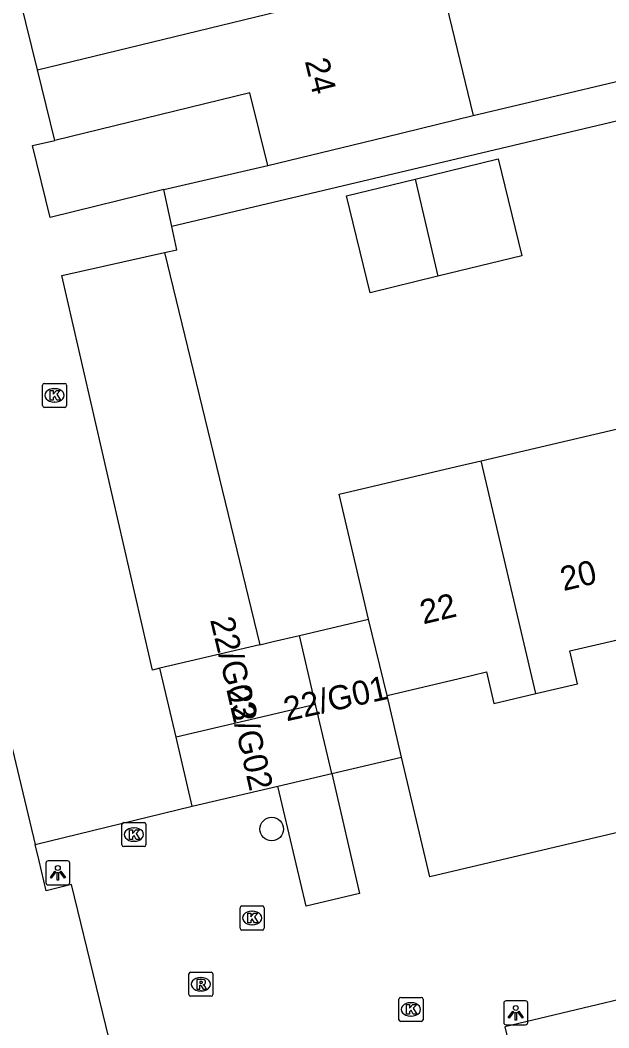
# Model space of a CAD drawing. Extents: x 158461 to 159795, y 387220 to 388672.
# Drawn here: x 159148.97 to 159173.41, y 388326.4 to 388368.24 of the extents above; entities that cross this region are included whole.
import ezdxf

# ---------------------------------------------------------------- set-up
doc = ezdxf.new("R2010")
doc.units = 0
for name, color, linetype in [('IMGEO_Boom', 7, 'Continuous'), ('IMGEO_Kolk', 7, 'Continuous'), ('IMGEO_Lichtpunt', 7, 'Continuous'), ('IMGEO_Pand', 7, 'Continuous'), ('IMGEO_Pand_nummerreeks', 7, 'Continuous'), ('IMGEO_Parkeervlak_open', 7, 'Continuous'), ('IMGEO_Rijbaan_lokaal_open', 7, 'Continuous'), ('IMGEO_Rioolput', 7, 'Continuous'), ('IMGEO_Voetpad_open', 7, 'Continuous')]:
    doc.layers.add(name, color=color, linetype=linetype)

msp = doc.modelspace()

# ---------------------------------------------------------------- linework, layer by layer
at = {"layer": 'IMGEO_Boom'}
msp.add_circle((159159.413, 388334.65), 0.489, dxfattribs=at)
at = {"layer": 'IMGEO_Kolk'}
for p, q in [((159149.898, 388352.234), (159149.898, 388353.086)), ((159149.973, 388353.16), (159150.825, 388353.16)), ((159150.386, 388352.94), (159150.411, 388352.94)), ((159150.899, 388353.086), (159150.899, 388352.234)), ((159150.409, 388352.38), (159150.384, 388352.38)), ((159150.825, 388352.16), (159149.973, 388352.16)), ((159153.192, 388333.996), (159153.192, 388334.848)), ((159153.267, 388334.922), (159154.119, 388334.922)), ((159154.193, 388334.848), (159154.193, 388333.996)), ((159153.68, 388334.702), (159153.705, 388334.702)), ((159153.703, 388334.142), (159153.678, 388334.142)), ((159154.119, 388333.922), (159153.267, 388333.922)), ((159158.175, 388331.458), (159159.027, 388331.458)), ((159158.1, 388330.532), (159158.1, 388331.384)), ((159158.588, 388331.238), (159158.613, 388331.238)), ((159159.101, 388331.384), (159159.101, 388330.532)), ((159158.611, 388330.678), (159158.586, 388330.678)), ((159159.027, 388330.458), (159158.175, 388330.458)), ((159164.695, 388326.735), (159164.695, 388327.587)), ((159164.77, 388327.661), (159165.622, 388327.661)), ((159165.183, 388327.441), (159165.208, 388327.441)), ((159165.696, 388327.587), (159165.696, 388326.735)), ((159165.206, 388326.881), (159165.181, 388326.881)), ((159165.622, 388326.661), (159164.77, 388326.661))]:
    msp.add_line(p, q, dxfattribs=at)
for points in [[(159149.898, 388352.234), (159149.898, 388353.086)], [(159149.973, 388353.16), (159150.825, 388353.16)], [(159150.219, 388352.86), (159150.342, 388352.86), (159150.342, 388352.709), (159150.472, 388352.86), (159150.636, 388352.86), (159150.49, 388352.709), (159150.643, 388352.46), (159150.491, 388352.46), (159150.406, 388352.624), (159150.342, 388352.557), (159150.342, 388352.46), (159150.219, 388352.46), (159150.219, 388352.86)], [(159150.899, 388353.086), (159150.899, 388352.234)], [(159150.825, 388352.16), (159149.973, 388352.16)], [(159153.192, 388333.996), (159153.192, 388334.848)], [(159153.267, 388334.922), (159154.119, 388334.922)], [(159154.193, 388334.848), (159154.193, 388333.996)], [(159153.513, 388334.622), (159153.636, 388334.622), (159153.636, 388334.471), (159153.766, 388334.622), (159153.93, 388334.622), (159153.784, 388334.471), (159153.937, 388334.222), (159153.785, 388334.222), (159153.7, 388334.386), (159153.636, 388334.319), (159153.636, 388334.222), (159153.513, 388334.222), (159153.513, 388334.622)], [(159154.119, 388333.922), (159153.267, 388333.922)], [(159158.175, 388331.458), (159159.027, 388331.458)], [(159158.1, 388330.532), (159158.1, 388331.384)], [(159158.421, 388331.158), (159158.544, 388331.158), (159158.544, 388331.007), (159158.674, 388331.158), (159158.838, 388331.158), (159158.692, 388331.007), (159158.845, 388330.758), (159158.693, 388330.758), (159158.608, 388330.922), (159158.544, 388330.855), (159158.544, 388330.758), (159158.421, 388330.758), (159158.421, 388331.158)], [(159159.101, 388331.384), (159159.101, 388330.532)], [(159159.027, 388330.458), (159158.175, 388330.458)], [(159164.695, 388326.735), (159164.695, 388327.587)], [(159164.77, 388327.661), (159165.622, 388327.661)], [(159165.016, 388327.361), (159165.139, 388327.361), (159165.139, 388327.21), (159165.269, 388327.361), (159165.433, 388327.361), (159165.287, 388327.21), (159165.44, 388326.961), (159165.288, 388326.961), (159165.203, 388327.125), (159165.139, 388327.058), (159165.139, 388326.961), (159165.016, 388326.961), (159165.016, 388327.361)], [(159165.696, 388327.587), (159165.696, 388326.735)], [(159165.622, 388326.661), (159164.77, 388326.661)]]:
    msp.add_lwpolyline(points, dxfattribs=at)
for centre, start, end in [((159149.975, 388353.084), 91.552, 178.448), ((159149.975, 388353.084), 91.552, 178.448), ((159150.823, 388353.084), 1.552, 88.448), ((159150.823, 388353.084), 1.552, 88.448), ((159149.975, 388352.236), 181.552, 268.448), ((159149.975, 388352.236), 181.552, 268.448), ((159150.823, 388352.236), 271.552, 358.448), ((159150.823, 388352.236), 271.552, 358.448), ((159153.269, 388334.846), 91.552, 178.448), ((159153.269, 388334.846), 91.552, 178.448), ((159154.117, 388334.846), 1.552, 88.448), ((159154.117, 388334.846), 1.552, 88.448), ((159153.269, 388333.998), 181.552, 268.448), ((159153.269, 388333.998), 181.552, 268.448), ((159154.117, 388333.998), 271.552, 358.448), ((159154.117, 388333.998), 271.552, 358.448), ((159158.177, 388331.382), 91.552, 178.448), ((159158.177, 388331.382), 91.552, 178.448), ((159159.025, 388331.382), 1.552, 88.448), ((159159.025, 388331.382), 1.552, 88.448), ((159158.177, 388330.534), 181.552, 268.448), ((159158.177, 388330.534), 181.552, 268.448), ((159159.025, 388330.534), 271.552, 358.448), ((159159.025, 388330.534), 271.552, 358.448), ((159164.772, 388327.585), 91.552, 178.448), ((159164.772, 388327.585), 91.552, 178.448), ((159165.62, 388327.585), 1.552, 88.448), ((159165.62, 388327.585), 1.552, 88.448), ((159164.772, 388326.737), 181.552, 268.448), ((159164.772, 388326.737), 181.552, 268.448), ((159165.62, 388326.737), 271.552, 358.448), ((159165.62, 388326.737), 271.552, 358.448)]:
    msp.add_arc(centre, 0.0765, start, end, dxfattribs=at)
for centre, major_axis, ratio, start_param, end_param in [((159150.385, 388352.66), (-0.387, 0.002), 0.722429, 4.712389, 7.853982), ((159150.41, 388352.66), (-0.39, 0.002), 0.717154, 1.570796, 4.712389), ((159153.679, 388334.422), (-0.387, 0.002), 0.722429, 4.712389, 7.853982), ((159153.704, 388334.422), (-0.39, 0.002), 0.717154, 1.570796, 4.712389), ((159158.587, 388330.958), (-0.387, 0.002), 0.722429, 4.712389, 7.853982), ((159158.612, 388330.958), (-0.39, 0.002), 0.717154, 1.570796, 4.712389), ((159165.182, 388327.161), (-0.387, 0.002), 0.722429, 4.712389, 7.853982), ((159165.207, 388327.161), (-0.39, 0.002), 0.717154, 1.570796, 4.712389)]:
    msp.add_ellipse(centre, major_axis=major_axis, ratio=ratio, start_param=start_param, end_param=end_param, dxfattribs=at)
at = {"layer": 'IMGEO_Lichtpunt'}
for p, q in [((159150.035, 388333.235), (159150.035, 388332.428)), ((159150.035, 388333.235), (159150.035, 388332.428)), ((159150.937, 388333.33), (159150.129, 388333.33)), ((159150.937, 388333.33), (159150.129, 388333.33)), ((159151.031, 388332.428), (159151.031, 388333.235)), ((159151.031, 388332.428), (159151.031, 388333.235)), ((159150.129, 388332.334), (159150.937, 388332.334)), ((159150.129, 388332.334), (159150.937, 388332.334)), ((159169.048, 388327.423), (159169.048, 388326.616)), ((159169.048, 388327.423), (159169.048, 388326.616)), ((159169.95, 388327.518), (159169.142, 388327.518)), ((159169.95, 388327.518), (159169.142, 388327.518)), ((159170.044, 388326.616), (159170.044, 388327.423)), ((159170.044, 388326.616), (159170.044, 388327.423)), ((159169.142, 388326.522), (159169.95, 388326.522)), ((159169.142, 388326.522), (159169.95, 388326.522))]:
    msp.add_line(p, q, dxfattribs=at)
for points in [[(159150.409, 388332.899), (159150.448, 388332.871), (159150.26, 388332.609), (159150.222, 388332.636), (159150.409, 388332.899)], [(159150.511, 388332.851), (159150.558, 388332.851), (159150.558, 388332.529), (159150.511, 388332.529), (159150.511, 388332.851)], [(159150.621, 388332.871), (159150.659, 388332.898), (159150.846, 388332.636), (159150.807, 388332.608), (159150.621, 388332.871)], [(159169.422, 388327.087), (159169.461, 388327.059), (159169.273, 388326.797), (159169.235, 388326.824), (159169.422, 388327.087)], [(159169.524, 388327.039), (159169.571, 388327.039), (159169.571, 388326.717), (159169.524, 388326.717), (159169.524, 388327.039)], [(159169.634, 388327.059), (159169.672, 388327.086), (159169.859, 388326.824), (159169.82, 388326.796), (159169.634, 388327.059)]]:
    msp.add_lwpolyline(points, dxfattribs=at)
for centre in [(159150.534, 388333.033), (159169.547, 388327.221)]:
    msp.add_circle(centre, 0.0994, dxfattribs=at)
for centre, start, end in [((159150.129, 388333.235), 90, 180), ((159150.129, 388333.235), 90, 180), ((159150.937, 388333.235), 0, 90), ((159150.937, 388333.235), 0, 90), ((159150.129, 388332.428), 180, 270), ((159150.129, 388332.428), 180, 270), ((159150.937, 388332.428), 270, 0), ((159150.937, 388332.428), 270, 360), ((159169.142, 388327.423), 90, 180), ((159169.142, 388327.423), 90, 180), ((159169.95, 388327.423), 0, 90), ((159169.95, 388327.423), 0, 90), ((159169.142, 388326.616), 180, 270), ((159169.142, 388326.616), 180, 270), ((159169.95, 388326.616), 270, 0), ((159169.95, 388326.616), 270, 360)]:
    msp.add_arc(centre, 0.0946, start, end, dxfattribs=at)
at = {"layer": 'IMGEO_Pand'}
for points in [[(159149.689, 388366.185), (159166.332, 388370.239)], [(159166.332, 388370.239), (159167.784, 388364.288)], [(159149.689, 388366.185), (159148.973, 388369.12)], [(159150.405, 388363.252), (159149.689, 388366.185)], [(159159.246, 388362.205), (159158.508, 388365.229), (159150.405, 388363.252)], [(159159.246, 388362.205), (159164.104, 388363.39), (159167.784, 388364.288)], [(159165.368, 388361.643), (159168.817, 388362.481), (159169.794, 388358.456), (159166.314, 388357.611)], [(159166.314, 388357.611), (159163.495, 388356.926), (159162.517, 388360.951), (159165.368, 388361.643)], [(159165.368, 388361.643), (159166.314, 388357.611)], [(159168.112, 388349.943), (159173.952, 388351.315)], [(159163.439, 388343.368), (159162.219, 388348.558), (159167.087, 388349.702), (159168.112, 388349.943)], [(159170.378, 388340.279), (159168.112, 388349.943)], [(159160.562, 388342.692), (159163.439, 388343.368)], [(159164.203, 388340.204), (159163.439, 388343.368)], [(159170.378, 388340.279), (159172.114, 388340.687), (159171.794, 388342.046), (159173.05, 388342.341), (159175.899, 388343.011)], [(159158.921, 388342.306), (159159.471, 388342.436), (159160.562, 388342.692)], [(159161.236, 388339.826), (159160.562, 388342.692)], [(159158.921, 388342.306), (159154.769, 388341.331)], [(159155.443, 388338.464), (159154.769, 388341.331)], [(159164.203, 388340.204), (159167.197, 388340.908), (159168.333, 388341.175), (159168.64, 388339.871), (159170.378, 388340.279)], [(159161.236, 388339.826), (159155.443, 388338.464)], [(159161.91, 388336.958), (159161.236, 388339.826)], [(159164.806, 388337.639), (159164.203, 388340.204)], [(159156.117, 388335.597), (159155.443, 388338.464)], [(159161.91, 388336.958), (159164.806, 388337.639)], [(159159.671, 388336.432), (159161.91, 388336.958)], [(159156.117, 388335.597), (159159.671, 388336.432)]]:
    msp.add_lwpolyline(points, dxfattribs=at)
at = {"layer": 'IMGEO_Parkeervlak_open'}
msp.add_lwpolyline([(159154.959, 388358.588), (159158.921, 388342.306)], dxfattribs=at)
at = {"layer": 'IMGEO_Rijbaan_lokaal_open'}
for points in [[(159154.937, 388361.217), (159150.209, 388360.053), (159149.486, 388363.038), (159150.405, 388363.252)], [(159155.264, 388359.68), (159154.937, 388361.217)], [(159154.959, 388358.588), (159155.472, 388358.703), (159155.264, 388359.68)], [(159154.769, 388341.331), (159154.462, 388341.247), (159150.703, 388357.636), (159154.959, 388358.588)], [(159143.497, 388355.347), (159144.049, 388355.481), (159144.326, 388354.336), (159144.667, 388354.366), (159145.763, 388349.819), (159146.744, 388350.056), (159147.576, 388346.606), (159147.856, 388345.445), (159148.185, 388344.081), (159147.237, 388343.814), (159149.592, 388334.014)], [(159177.066, 388335.288), (159165.973, 388332.673), (159164.806, 388337.639)], [(159161.91, 388336.958), (159163.052, 388331.968), (159160.843, 388331.449), (159159.671, 388336.432)], [(159149.592, 388334.014), (159156.117, 388335.597)], [(159126.305, 388312.835), (159154.221, 388319.555), (159151.107, 388332.343), (159150.054, 388332.089), (159149.754, 388333.338), (159149.592, 388334.014)], [(159178.617, 388328.712), (159170.259, 388326.712), (159169.091, 388326.432), (159170.641, 388319.924), (159163.561, 388318.187), (159162.389, 388317.899), (159135.747, 388311.362), (159135.471, 388312.508), (159130.693, 388311.349)]]:
    msp.add_lwpolyline(points, dxfattribs=at)
at = {"layer": 'IMGEO_Rioolput'}
for p, q in [((159155.972, 388327.78), (159155.972, 388328.632)), ((159156.047, 388328.706), (159156.899, 388328.706)), ((159156.973, 388328.632), (159156.973, 388327.78)), ((159156.46, 388328.486), (159156.485, 388328.486)), ((159156.899, 388327.706), (159156.047, 388327.706)), ((159156.483, 388327.926), (159156.458, 388327.926))]:
    msp.add_line(p, q, dxfattribs=at)
for points in [[(159155.972, 388327.78), (159155.972, 388328.632)], [(159156.047, 388328.706), (159156.899, 388328.706)], [(159156.973, 388328.632), (159156.973, 388327.78)], [(159156.561, 388328.404), (159156.309, 388328.406), (159156.309, 388328.006)], [(159156.309, 388328.006), (159156.433, 388328.006), (159156.433, 388328.168), (159156.444, 388328.168)], [(159156.487, 388328.325), (159156.433, 388328.325), (159156.433, 388328.244)], [(159156.433, 388328.244), (159156.485, 388328.244)], [(159156.491, 388328.139), (159156.562, 388328.006), (159156.702, 388328.006), (159156.637, 388328.132)], [(159156.899, 388327.706), (159156.047, 388327.706)]]:
    msp.add_lwpolyline(points, dxfattribs=at)
for centre, radius, start, end in [((159156.049, 388328.63), 0.0765, 91.552, 178.448), ((159156.049, 388328.63), 0.0765, 91.552, 178.448), ((159156.897, 388328.63), 0.0765, 1.552, 88.448), ((159156.897, 388328.63), 0.0765, 1.552, 88.448), ((159156.443, 388328.115), 0.0533, 26.0293, 88.6989), ((159156.469, 388328.433), 0.19, 274.7715, 282.9687), ((159156.493, 388328.229), 0.0964, 77.0061, 93.1865), ((159156.507, 388328.286), 0.0378, 276.6634, 79.6772), ((159156.56, 388328.294), 0.109, 350.3612, 89.416), ((159156.558, 388328.294), 0.112, 277.5842, 350.9817), ((159156.542, 388328.079), 0.108, 29.5134, 73.7905), ((159156.049, 388327.782), 0.0765, 181.552, 268.448), ((159156.049, 388327.782), 0.0765, 181.552, 268.448), ((159156.897, 388327.782), 0.0765, 271.552, 358.448), ((159156.897, 388327.782), 0.0765, 271.552, 358.448)]:
    msp.add_arc(centre, radius, start, end, dxfattribs=at)
for centre, major_axis, ratio, start_param, end_param in [((159156.459, 388328.206), (-0.387, 0.002), 0.722429, 4.712389, 7.853982), ((159156.484, 388328.206), (-0.39, 0.002), 0.717154, 1.570796, 4.712389)]:
    msp.add_ellipse(centre, major_axis=major_axis, ratio=ratio, start_param=start_param, end_param=end_param, dxfattribs=at)
at = {"layer": 'IMGEO_Voetpad_open'}
for points in [[(159167.784, 388364.288), (159184.588, 388368.271), (159177.864, 388396.641)], [(159221.355, 388359.939), (159217.902, 388374.525), (159155.264, 388359.68)], [(159154.937, 388361.217), (159159.246, 388362.205)]]:
    msp.add_lwpolyline(points, dxfattribs=at)

# ---------------------------------------------------------------- texts
at = {"layer": 'IMGEO_Pand_nummerreeks'}
for s, rotation, p in [('24', 283.6834, (159160.783, 388366.545)), ('20', 13.3333, (159171.528, 388344.53)), ('22', 13.3333, (159165.706, 388343.15)), ('22/G03', 283.5359, (159156.851, 388343.342)), ('22/G01', 12.4543, (159160.031, 388339.122)), ('22/G02', 283.0208, (159157.524, 388340.454))]:
    msp.add_text(s, height=1, rotation=rotation, dxfattribs=at).set_placement(p)

doc.saveas('drawing.dxf')
